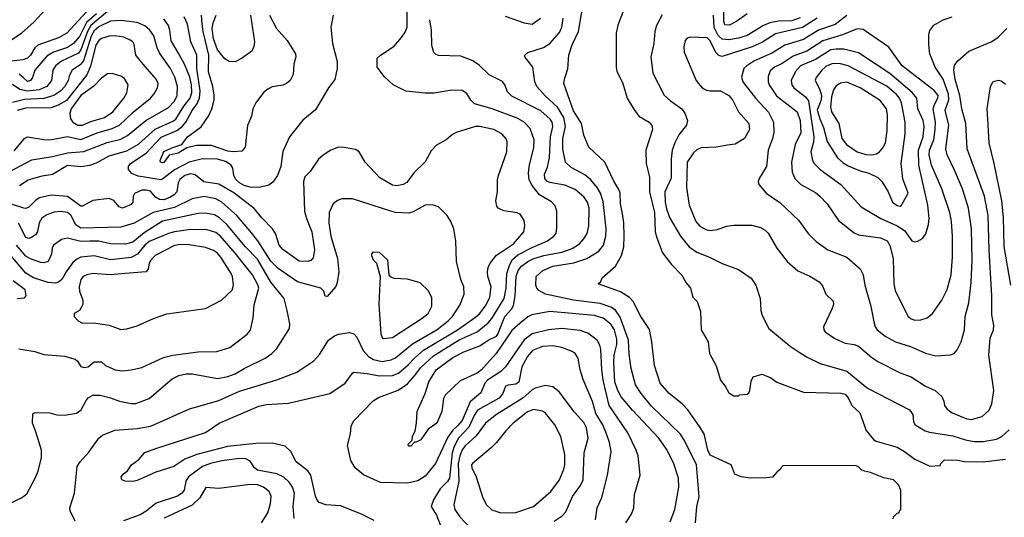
# Model space of a CAD drawing. Extents: x 997026 to 1115308, y 536381 to 619039.
# Tile 459 of 484: x 1086993 to 1093627, y 573052 to 576405. Entities that reach past the tile are written whole.
import ezdxf

# ---------------------------------------------------------------- set-up
doc = ezdxf.new("R2010")
doc.units = 0

msp = doc.modelspace()

# ---------------------------------------------------------------- linework, layer by layer
at = {"layer": '0CON20XD'}
for points in [[(1086765, 576156.9), (1087005.3, 576314.7), (1087089.9, 576390.1), (1087214.4, 576525)], [(1092878.3, 573041.7), (1092880, 573055), (1092905, 573080), (1092918.3, 573081.7), (1092920, 573095), (1092930, 573105), (1092930, 573235), (1092915, 573270), (1092880, 573305), (1092815, 573316.7), (1092725, 573353.3), (1092685, 573362.5), (1092665, 573372.5), (1092645, 573392.5), (1092625, 573400), (1092135, 573397.5), (1092123, 573387), (1092120, 573375), (1092093.6, 573356.4), (1092065, 573322.5), (1092025, 573316.7), (1091915, 573316.2), (1091855, 573323.3), (1091811.7, 573341.7), (1091787.5, 573405), (1091645, 573471.4), (1091629.1, 573505), (1091603.8, 573613.8), (1091573.6, 573663.6), (1091495.5, 573775.5), (1091455.5, 573815.5), (1091368, 573885), (1091309.2, 573955), (1091270, 574075), (1091252.9, 574235), (1091237.3, 574317.3), (1091178, 574405), (1091126.8, 574506.8), (1091102.4, 574532.4), (1091041.4, 574571.4), (1090890, 574625), (1090908.3, 574641.7), (1090917.5, 574665), (1091008, 574745), (1091047.8, 574815), (1091062.7, 574875), (1091066.4, 574945), (1091063.8, 575035), (1091053.4, 575096.6), (1091040.6, 575165), (1091038.6, 575235), (1091030.6, 575260.6), (1090995, 575316.2), (1090935.6, 575445.6), (1090828, 575545), (1090795, 575627.5), (1090778.6, 575705), (1090725, 575791.2), (1090660, 575975), (1090664.2, 576005), (1090687.2, 576072.8), (1090692.5, 576165), (1090715.6, 576235), (1090757.5, 576325), (1090794, 576536)], [(1091893.8, 576445), (1091825.5, 576394.5), (1091775, 576367.1), (1091745, 576369.2), (1091736.7, 576395), (1091734.4, 576534.4)], [(1087442.3, 576457.7), (1087310.4, 576315), (1087255, 576282.4), (1087115, 576232.1), (1087095, 576214.5), (1087064.7, 576165), (1087045, 576144.8), (1087015, 576134.8), (1086916.3, 576123.7)], [(1087585, 576460.5), (1087471.4, 576365), (1087449.4, 576325), (1087405, 576202.4), (1087389.9, 576180.1), (1087275, 576126.1), (1087233.5, 576095), (1087215.9, 576065), (1087206.9, 575995), (1087176, 575955), (1087125, 575931.7), (1087045, 575923.1), (1086994.5, 575934.5), (1086945, 575968.7)], [(1087509.7, 576445), (1087443.8, 576386.2), (1087395, 576291.9), (1087354.9, 576245.1), (1087315, 576217.4), (1087220.9, 576185), (1087175, 576158.2), (1087095.6, 576065), (1087080, 576015), (1087065.6, 575995), (1087045, 575988.7), (1087016.1, 576016.1), (1086988.8, 576038.8)], [(1091076, 573014), (1091115, 573073.8), (1091130.6, 573115), (1091135.9, 573205.9), (1091173.1, 573335), (1091160, 573465), (1091147.5, 573505), (1091091.2, 573621.2), (1090964.5, 573804.5), (1090924.4, 573975), (1090914.7, 574045.2), (1090908.8, 574185), (1090902.4, 574212.4), (1090884.7, 574244.7), (1090821.9, 574291.9), (1090769.4, 574309.4), (1090645, 574323.4), (1090555, 574315.3), (1090445, 574288), (1090392.7, 574247.3), (1090267.1, 574065), (1090235.4, 574034.6), (1090144.2, 573975), (1090127.4, 573955), (1090100.1, 573889.9), (1090029.2, 573830.8), (1089974.7, 573705), (1089942.4, 573667.6), (1089910.4, 573639.6), (1089878.1, 573591.9), (1089795, 573414.4), (1089725, 573328.9), (1089675, 573298.2), (1089605, 573280.8), (1089425, 573285.6), (1089308.5, 573338.5), (1089254, 573385), (1089224, 573435), (1089201.2, 573535), (1089222.5, 573615), (1089227.1, 573665), (1089241.1, 573698.9), (1089373.8, 573836.2), (1089410.6, 573859.4), (1089541.9, 573908.1), (1089605, 573952), (1089654, 574006), (1089695, 574061.9), (1089780.7, 574139.3), (1089955, 574247.1), (1090075, 574301.9), (1090148.9, 574361.1), (1090175, 574392.4), (1090257.4, 574525), (1090270.7, 574595), (1090275.2, 574695), (1090294.5, 574755), (1090312.2, 574787.8), (1090350.3, 574819.7), (1090445, 574869.3), (1090550, 574915), (1090591.9, 574945), (1090606.7, 574965), (1090613.1, 575005), (1090613.1, 575115), (1090601.4, 575151.4), (1090577.1, 575177.1), (1090495.5, 575225.5), (1090445, 575288.2), (1090424.6, 575325), (1090420.8, 575369.2), (1090426.2, 575415), (1090457, 575543), (1090458.9, 575595), (1090432.4, 575672.4), (1090392.5, 575715), (1090345, 575740.5), (1090176.2, 575803.8), (1090058, 575838), (1090031.7, 575861.7), (1090005, 575908.2), (1089975, 575928.2), (1089905, 575930.8), (1089785, 575909.5), (1089725, 575909.5), (1089595, 575924.2), (1089510, 575965), (1089450.3, 576020.3), (1089402.5, 576085), (1089402.5, 576145), (1089423.3, 576165), (1089515, 576225.6), (1089564.5, 576285), (1089590.1, 576319.9), (1089603.2, 576355), (1089603.6, 576455)], [(1091056.7, 576455), (1091022.7, 576367.3), (1091012.5, 576315), (1091012.5, 576085), (1091017, 576057), (1091056.2, 575975), (1091086, 575875), (1091131.1, 575801.1), (1091165.5, 575755.5), (1091234.3, 575714.3), (1091252.3, 575692.3), (1091256.2, 575665), (1091211.4, 575525), (1091214.3, 575434.3), (1091237.5, 575345), (1091237.1, 575245), (1091270, 575105), (1091275.6, 574975.6), (1091285.5, 574935.5), (1091324.3, 574834.3), (1091384.4, 574754.4), (1091455, 574683.3), (1091482.7, 574632.7), (1091513.3, 574595), (1091527.5, 574535), (1091557.5, 574505), (1091579.5, 574439.5), (1091584, 574315), (1091631.2, 574235), (1091641.2, 574155), (1091685, 574072.5), (1091713.8, 573975), (1091746.7, 573935), (1091770.7, 573890.7), (1091805, 573870), (1091835, 573870), (1091843, 573877), (1091895, 573882.5), (1091905, 573890), (1091913, 573907), (1091920.7, 573969.3), (1091935, 573997.5), (1091995, 574016.2), (1092055, 573991.2), (1092095, 573961.2), (1092275, 573895.7), (1092525, 573888.9), (1092555, 573881.9), (1092575, 573857.5), (1092598.6, 573805), (1092652.5, 573755), (1092695.5, 573635.5), (1092745, 573576.7), (1092764.2, 573564.2), (1092905, 573524.2), (1092955, 573495.7), (1093023.6, 573443.6), (1093125, 573396.2), (1093195, 573400), (1093200, 573415), (1093225, 573440), (1093315, 573437.5), (1093358.3, 573428.3), (1093485, 573425.4), (1093635, 573442.9)], [(1086835, 575335.8), (1087075, 575461.2), (1087215, 575483.9), (1087315, 575508.1), (1087425, 575516.6), (1087583.2, 575576.8), (1087675, 575600.5), (1087720, 575625), (1087843.4, 575726.6), (1087995.9, 575814.1), (1088035, 575856.5), (1088052.8, 575895), (1088056.4, 575955), (1088038.2, 576018.2), (1088009.1, 576075), (1087936.8, 576176.8), (1087919.2, 576215), (1087895.9, 576295.9), (1087870.8, 576335), (1087835, 576362.7), (1087785, 576386.9), (1087675, 576399.8), (1087605, 576393.9), (1087525, 576356.9), (1087495, 576330.4), (1087475.1, 576294.9), (1087422.8, 576127.2), (1087400.2, 576099.8), (1087345.5, 576065), (1087328.7, 576031.3), (1087320, 575995), (1087297.5, 575955), (1087269.3, 575925), (1087223.6, 575895), (1087156.2, 575873.8), (1087025, 575867.5), (1086945, 575846.3)], [(1086991.4, 575288.6), (1087050, 575325), (1087145, 575352.2), (1087215, 575364.5), (1087315, 575423.9), (1087405, 575415.3), (1087465, 575424), (1087509.5, 575440.5), (1087595, 575488.2), (1087715, 575520.5), (1087792.9, 575567.1), (1087905, 575667.5), (1088025, 575720.2), (1088045, 575734.2), (1088098.9, 575821.1), (1088142.2, 575875), (1088153.2, 575915), (1088150.5, 575965), (1088138.3, 576018.3), (1088104.2, 576105), (1088065, 576174.5), (1088012.4, 576262.4), (1088004.1, 576335), (1087994.7, 576365), (1087965, 576410.5)], [(1089104.4, 576435), (1089098.6, 576398.6), (1089089.6, 576355), (1089100, 576245), (1089133, 576123), (1089132.9, 576075), (1089117.3, 576002.7), (1089074.3, 575945.7), (1088985, 575796.9), (1088901.1, 575728.9), (1088810, 575615), (1088765, 575517.5), (1088753.3, 575415), (1088730, 575355), (1088699.4, 575310.6), (1088671.2, 575288.8), (1088606.6, 575273.4), (1088545, 575277.1), (1088505, 575288.1), (1088474, 575305), (1088448.7, 575328.7), (1088436.4, 575355), (1088428, 575405), (1088416.3, 575426.3), (1088379.9, 575449.9), (1088325, 575465.8), (1088225, 575468.3), (1088135, 575445.6), (1088035, 575394.1), (1087958.3, 575331.7), (1087945, 575326.8), (1087791.1, 575351.1), (1087748.8, 575368.8), (1087725.7, 575395), (1087725.6, 575415), (1087739.4, 575435), (1087845.4, 575504.6), (1087945, 575613.5), (1088051.1, 575658.9), (1088088, 575685), (1088112.8, 575715), (1088155, 575793.9), (1088186.3, 575835), (1088203.9, 575875), (1088208.2, 575925), (1088187.5, 576075), (1088186.2, 576165), (1088145.3, 576255), (1088124.3, 576374.3), (1088100.7, 576425)], [(1088676.5, 576435), (1088723.3, 576345), (1088795.8, 576265), (1088851.2, 576175), (1088854, 576155), (1088840, 576105), (1088835.8, 576035), (1088814.3, 575995.7), (1088790, 575975), (1088765, 575964.2), (1088695, 575951.4), (1088665, 575937.5), (1088635.5, 575914.5), (1088584, 575845), (1088562.9, 575805), (1088555.8, 575755), (1088527.3, 575692.7), (1088512, 575545), (1088490, 575520), (1088434.2, 575514.2), (1088395, 575520), (1088285, 575557.3), (1088185, 575556.5), (1088119.7, 575540.3), (1088060, 575505), (1087999.1, 575490.9), (1087965, 575443.5), (1087955, 575439.4), (1087940.8, 575445), (1087940, 575455), (1087965, 575515.6), (1088025, 575544.5), (1088085.8, 575564.2), (1088122.5, 575615), (1088216.6, 575683.4), (1088266, 575754), (1088287.9, 575805), (1088303.1, 575865), (1088303.8, 575896.2), (1088294, 575955), (1088264.2, 576054.2), (1088267.5, 576165), (1088229.2, 576325), (1088222, 576378), (1088217.6, 576435)], [(1088548.9, 576435), (1088575.4, 576254.6), (1088571.5, 576225), (1088556.2, 576193.8), (1088487.4, 576142.6), (1088445, 576121.8), (1088405, 576122.3), (1088375, 576141.8), (1088325, 576201.8), (1088299.1, 576275), (1088289.9, 576345), (1088295.6, 576384.4), (1088317.1, 576435)], [(1091375, 573022), (1091406.2, 573103.8), (1091434.3, 573255), (1091431.9, 573315), (1091398.6, 573418.6), (1091351.2, 573511.2), (1091298.2, 573585), (1091122.6, 573772.6), (1091045, 573864.5), (1091022.7, 573905), (1091003.8, 573965), (1090997, 574095), (1090999.3, 574145), (1091017.1, 574215), (1091017.1, 574252.9), (1091001.6, 574315), (1090975, 574353.9), (1090925, 574393.4), (1090865, 574411.6), (1090565, 574437.9), (1090443.5, 574416.5), (1090417, 574403), (1090365, 574358.9), (1090309.1, 574310.9), (1090202.2, 574155), (1090103.6, 574045), (1090075, 574022.8), (1089959.8, 573970.2), (1089860, 573875), (1089847.3, 573852.7), (1089837.1, 573765), (1089804.2, 573685), (1089745, 573646.2), (1089695, 573573.3), (1089665, 573557.5), (1089652.5, 573557.5), (1089628.3, 573531.7), (1089611.7, 573531.7), (1089610, 573545), (1089637.5, 573572.5), (1089640, 573595), (1089658, 573635), (1089667.5, 573685), (1089670, 573765), (1089724.4, 573885.6), (1089749.1, 573965), (1089799.1, 574045), (1089912.3, 574127.7), (1089985, 574166.6), (1090093.4, 574206.6), (1090150, 574245), (1090205, 574273.1), (1090215.4, 574284.6), (1090260.7, 574405), (1090306.1, 574453.9), (1090320.1, 574479.9), (1090331.3, 574545), (1090337.3, 574675), (1090351.1, 574715), (1090374.7, 574745), (1090416.2, 574775), (1090456.9, 574795), (1090525, 574815.2), (1090645, 574838.3), (1090715, 574862.4), (1090765.6, 574895), (1090795, 574928.1), (1090815.4, 574965), (1090826.8, 575015), (1090830.7, 575135), (1090818.7, 575175), (1090795, 575211.1), (1090735, 575260.8), (1090665, 575290.3), (1090565, 575307.7), (1090545, 575317.5), (1090530.4, 575335), (1090530, 575365), (1090549, 575411), (1090561.7, 575475), (1090569.4, 575615), (1090584, 575685), (1090580.4, 575715), (1090566.9, 575735), (1090505, 575791.1), (1090308.8, 575888.8), (1090279.3, 575919.3), (1090261.4, 575965), (1090245, 575987.5), (1090155, 576034.4), (1090088.6, 576098.6), (1090045, 576128.6), (1089965, 576159.2), (1089815, 576163.8), (1089795, 576172.5), (1089784.1, 576184.1), (1089770.7, 576230.7), (1089766.8, 576333.2), (1089757.1, 576405)], [(1090265, 576428.8), (1090392.7, 576382.7), (1090445, 576374)], [(1091547.3, 573015), (1091555.6, 573125), (1091570.7, 573189.3), (1091554.1, 573405), (1091475.2, 573565.2), (1091445, 573611.5), (1091249.5, 573799.5), (1091180, 573885), (1091142, 573945), (1091111.9, 574055), (1091098.5, 574151.5), (1091094.2, 574245), (1091039.3, 574399.3), (1091006.9, 574446.9), (1090975, 574468.4), (1090905, 574492.2), (1090724.1, 574515.9), (1090535.2, 574555.2), (1090489.9, 574579.9), (1090476.5, 574595), (1090470, 574615), (1090473.5, 574675), (1090516.7, 574715), (1090585, 574742.9), (1090726.5, 574766.5), (1090815.2, 574794.8), (1090895.6, 574844.4), (1090925.6, 574884.4), (1090942.1, 574945), (1090944.7, 574995), (1090925, 575180.8), (1090906.2, 575235), (1090883.7, 575273.7), (1090841.5, 575325), (1090800.2, 575360.2), (1090708.2, 575408.2), (1090670, 575445), (1090652.2, 575532.2), (1090652.5, 575605), (1090669.7, 575685), (1090659.4, 575745), (1090617.4, 575815), (1090532.8, 575892.8), (1090478.2, 575955), (1090464.4, 575985.6), (1090450.5, 576085), (1090395.8, 576155), (1090395.8, 576165), (1090416.2, 576183.8), (1090521.5, 576218.5), (1090565, 576244.6), (1090630.5, 576319.5), (1090644.8, 576355.2), (1090654.8, 576415)], [(1090445, 576374), (1090501.2, 576415)], [(1091322, 576438), (1091283.6, 576365), (1091271.5, 576325), (1091266.7, 576245), (1091244.5, 576155.5), (1091259.5, 576045), (1091335.3, 575895.3), (1091377.1, 575857.1), (1091454.7, 575804.7), (1091475, 575774.2), (1091493.3, 575725), (1091486.4, 575693.6), (1091435, 575628.8), (1091406.6, 575575), (1091389.6, 575525), (1091382.3, 575465), (1091382.3, 575337.7), (1091340, 575245), (1091342.4, 575175), (1091350.6, 575130.6), (1091371.5, 575071.5), (1091444.7, 574945), (1091502.9, 574875), (1091555, 574838.5), (1091640.8, 574805), (1091725, 574760.9), (1091835, 574721.9), (1091922.2, 574662.2), (1091952.5, 574615), (1091983.1, 574525), (1091987.5, 574445), (1091995, 574412.5), (1092040, 574325), (1092184, 574204), (1092245.7, 574165), (1092295, 574132.5), (1092387.4, 574087.4), (1092565, 574035.4), (1092705, 573921.8), (1092988.8, 573775), (1093010, 573745), (1093014.2, 573695), (1093027.1, 573675), (1093094.7, 573634.7), (1093123.3, 573625), (1093280.1, 573600.1), (1093365, 573573.4), (1093425, 573562.9), (1093485, 573561.8), (1093575, 573578.7), (1093610, 573595), (1093659.1, 573640.9)], [(1092365.7, 576414.3), (1092268, 576352), (1092162.5, 576327.5), (1092085, 576308.8), (1091996.8, 576253.2), (1091928.8, 576221.2), (1091725, 576157.3), (1091704.3, 576164.3), (1091683.9, 576183.9), (1091645, 576262.5), (1091625, 576283.6), (1091513.2, 576286.8), (1091490.3, 576279.7), (1091476, 576265), (1091467.3, 576222.7), (1091470.8, 576185), (1091551.4, 575995), (1091565.5, 575975.5), (1091594.4, 575944.4), (1091620.3, 575930.3), (1091645, 575924.4), (1091715, 575925.4), (1091770, 575895), (1091796.5, 575865), (1091837.1, 575785), (1091905.8, 575705), (1091909.2, 575665), (1091876, 575605), (1091814.4, 575565.6), (1091761.3, 575558.7), (1091685, 575546.9), (1091585, 575541.4), (1091555, 575527.5), (1091532.4, 575507.6), (1091490, 575445), (1091485.8, 575275), (1091504.3, 575154.3), (1091547.5, 575045), (1091575, 575014), (1091615, 574992), (1091644.2, 574984.2), (1091695, 574990.8), (1091755, 575012.5), (1091805, 575020), (1091925, 575019.2), (1091985, 575004.2), (1092015.5, 574985.5), (1092035.4, 574965.4), (1092095, 574866.2), (1092165, 574776), (1092235, 574711.4), (1092317.2, 574677.2), (1092379.3, 574639.3), (1092402.4, 574612.4), (1092424.4, 574554.4), (1092475, 574507.5), (1092476.2, 574485), (1092466, 574455), (1092408, 574335), (1092410, 574315), (1092421.1, 574301.1), (1092485, 574257.5), (1092553.8, 574225), (1092615, 574216.5), (1092645, 574204.5), (1092735, 574128.5), (1092775, 574102.5), (1092925, 574025.6), (1092998.9, 573998.9), (1093096, 573935), (1093162, 573905), (1093206.6, 573866.6), (1093220, 573835), (1093224.2, 573804.2), (1093240.9, 573780.9), (1093276.7, 573755), (1093375.5, 573715.5), (1093405, 573710), (1093478.8, 573731.2), (1093525, 573773.3), (1093543, 573817), (1093555.6, 573905), (1093522.7, 574145), (1093531.4, 574258.6), (1093553.9, 574315), (1093556.7, 574345), (1093543.8, 574415), (1093543.8, 574545), (1093525.3, 574855), (1093518.8, 575085), (1093492.9, 575215), (1093377.5, 575535), (1093367.6, 575705), (1093340.3, 575805), (1093327.2, 575895), (1093295, 576001.2), (1093286.2, 576065), (1093292.1, 576097.9), (1093315, 576128.1), (1093388, 576192), (1093538.8, 576255), (1093584.5, 576285.5), (1093644, 576345)], [(1092251.8, 576418.2), (1092195, 576397.9), (1092104.8, 576395.2), (1092046.2, 576383.9), (1092004.2, 576365.8), (1091895, 576299), (1091835, 576279.4), (1091771.4, 576268.6), (1091725, 576273.5), (1091698.2, 576298.2), (1091672.5, 576352.5), (1091667.8, 576435)], [(1092565, 576433.7), (1092486.6, 576373.4), (1092375, 576333.5), (1092275, 576271.3), (1092147.3, 576232.7), (1092065, 576180.8), (1091938.9, 576125), (1091891.1, 576095), (1091872.5, 576075), (1091857, 576017), (1091865.6, 575985), (1091953.2, 575873.2), (1092038.8, 575781.2), (1092072.7, 575715), (1092074, 575645), (1092065.4, 575605), (1092035.3, 575524.7), (1092025.4, 575415), (1091974.2, 575335), (1091968, 575315), (1091973.2, 575293.2), (1092022.5, 575235), (1092115, 575173.5), (1092240, 575055), (1092305, 574964.2), (1092359.1, 574909.1), (1092438.8, 574855), (1092565, 574805.5), (1092655, 574725.6), (1092676.2, 574685), (1092686.5, 574615), (1092728.2, 574475), (1092747.9, 574367.9), (1092756.7, 574335), (1092769.4, 574315), (1092825, 574272.7), (1092895, 574234.6), (1092995, 574203.6), (1093095, 574157.3), (1093165, 574140.5), (1093265, 574147.1), (1093288.8, 574155), (1093310.3, 574179.7), (1093336.9, 574233.1), (1093358.5, 574315), (1093362.7, 574405), (1093387.4, 574497.4), (1093404.6, 574635), (1093411.2, 574785), (1093405.3, 574995.3), (1093385.3, 575135), (1093345.9, 575265), (1093291, 575391), (1093242.3, 575495), (1093232.3, 575535), (1093252.2, 575695), (1093227.5, 575795), (1093252.6, 575865), (1093252.1, 575902.1), (1093214.6, 576004.6), (1093161.8, 576085), (1093125.6, 576175), (1093117.5, 576235), (1093117.7, 576302.3), (1093125, 576332.5), (1093152.6, 576367.4), (1093215.6, 576404.4), (1093275.6, 576424.4)], [(1093025, 574380), (1093065, 574382.9), (1093106.7, 574395), (1093144, 574425), (1093205, 574514), (1093242.7, 574587.3), (1093269.1, 574685), (1093278.2, 574805), (1093278.9, 574945), (1093272, 575045), (1093260.4, 575105), (1093205.4, 575265), (1093136.5, 575425), (1093120.4, 575495), (1093122.7, 575525), (1093151.9, 575595), (1093162, 575665), (1093162.5, 575715), (1093148.3, 575805), (1093156.7, 575833.3), (1093180, 575875), (1093180.4, 575895), (1093157.3, 575925), (1093055, 576004.6), (1092939.5, 576095), (1092848.9, 576218.9), (1092675, 576339.5), (1092635, 576342.7), (1092537.2, 576302.8), (1092405, 576263.5), (1092296.6, 576193.5), (1092205, 576160.2), (1092129.3, 576110.7), (1092077.8, 576085), (1092050.5, 576059.5), (1092037, 576023), (1092036.2, 575986.2), (1092042.7, 575965), (1092092, 575892), (1092232.2, 575785), (1092251.9, 575725), (1092256.7, 575643.3), (1092217.1, 575562.9), (1092193.1, 575445), (1092196.9, 575376.9), (1092215, 575335.8), (1092255.8, 575295), (1092355, 575239.5), (1092385, 575215.6), (1092433.1, 575165), (1092510.9, 575050.9), (1092615, 574969.1), (1092645, 574954.5), (1092792.5, 574935), (1092838.1, 574915), (1092855, 574884), (1092878.2, 574795), (1092881.9, 574625), (1092890.9, 574580.9), (1092977.6, 574407.6), (1092999.7, 574389.7), (1093025, 574380)], [(1086955, 575521.8), (1087024.7, 575605.3), (1087044.6, 575615.4), (1087155, 575596.4), (1087195, 575595.4), (1087315, 575617.9), (1087405, 575596.5), (1087515, 575643.3), (1087615, 575672), (1087665, 575694.7), (1087758.1, 575781.9), (1087873.6, 575875), (1087900, 575905), (1087921.5, 575945), (1087925.5, 575975), (1087912.5, 576005), (1087824.5, 576105), (1087775.6, 576165), (1087765, 576236.7), (1087754.2, 576255), (1087737.3, 576267.3), (1087695, 576286.8), (1087636.4, 576296.4), (1087595, 576294.7), (1087545, 576277.6), (1087525, 576264.6), (1087505, 576233.3), (1087469.4, 576090.6), (1087445, 576032.9), (1087308.6, 575861.4), (1087251.8, 575828.2), (1087205, 575812), (1087035, 575808), (1086975, 575793.4)], [(1093025, 574908.9), (1093045, 574911.9), (1093075, 574931.4), (1093098.1, 574961.9), (1093116, 575024), (1093120, 575065), (1093112.2, 575155), (1093051.7, 575425), (1093047.9, 575525), (1093080, 575615), (1093087.9, 575685), (1093080.3, 575725), (1093043.3, 575805), (1093038.2, 575875), (1093006.1, 575915), (1092855, 576041.7), (1092645, 576182), (1092545, 576205.2), (1092495, 576207.3), (1092459.1, 576200.9), (1092355, 576136.5), (1092254.7, 576095), (1092220.8, 576055), (1092190, 575995), (1092194.7, 575965), (1092208.2, 575945), (1092288.5, 575885), (1092307.2, 575857.2), (1092343, 575615), (1092340.9, 575579.1), (1092323.8, 575515), (1092335.4, 575455.4), (1092346.5, 575435), (1092386.5, 575395), (1092525.2, 575295.2), (1092663, 575143), (1092795.6, 575065), (1092906.2, 575016.2), (1092955, 574984.6), (1093004.2, 574915), (1093025, 574908.9)], [(1092925, 575148.6), (1092935, 575154.2), (1092978.8, 575235), (1092943.4, 575333.4), (1092931.5, 575435), (1092958.7, 575635), (1092960, 575715), (1092935.2, 575845.2), (1092920.8, 575875), (1092899.8, 575899.8), (1092835, 575955.8), (1092575, 576094.7), (1092515, 576109.2), (1092465, 576107.9), (1092425, 576088.4), (1092396.9, 576065), (1092359.5, 576015), (1092353.6, 575996.4), (1092385, 575933.3), (1092395.9, 575895), (1092392.3, 575865), (1092366.5, 575795), (1092383.1, 575736.9), (1092407.8, 575677.8), (1092433.8, 575583.8), (1092503, 575473), (1092540.5, 575440.5), (1092575, 575420.4), (1092655, 575386.9), (1092715, 575369.6), (1092775, 575340.6), (1092802.5, 575315), (1092844, 575245), (1092874, 575175), (1092905, 575152.2), (1092925, 575148.6)], [(1087385, 575693.2), (1087415, 575693.8), (1087471.2, 575718.8), (1087565, 575746.1), (1087620, 575785), (1087695.4, 575875), (1087715, 575911.2), (1087724.5, 575965), (1087698, 576008), (1087674.1, 576024.1), (1087615, 576042.3), (1087585, 576039.2), (1087545, 576011.8), (1087493, 575957), (1087405, 575894.8), (1087340.5, 575805), (1087330.8, 575775), (1087335.9, 575735.9), (1087350, 575715), (1087385, 575693.2)], [(1092735, 575494.2), (1092765, 575501.3), (1092785.7, 575514.3), (1092808.5, 575541.5), (1092825.9, 575575), (1092838.8, 575655), (1092839.3, 575765), (1092832.5, 575805), (1092789.6, 575859.6), (1092655.8, 575945.8), (1092565, 575984.1), (1092523.1, 575976.9), (1092495, 575960), (1092477, 575933), (1092463.8, 575886.1), (1092455.3, 575815), (1092463.1, 575785), (1092512.9, 575705), (1092531.9, 575605), (1092564.5, 575564.5), (1092635, 575514.7), (1092695, 575497.4), (1092735, 575494.2)], [(1093670, 574615), (1093626.2, 574876.2), (1093622, 575075), (1093610, 575185), (1093559.6, 575435), (1093524.5, 575575.5), (1093515.6, 575734.4), (1093511.1, 575805), (1093534.4, 575955.6), (1093552.4, 575987.6), (1093587.7, 575997.7), (1093605, 575993.3), (1093635, 575971.2)], [(1089380.3, 573030.3), (1089295, 573072.9), (1089155, 573128.9), (1089055.7, 573135.7), (1089011.2, 573151.2), (1088997.3, 573167.3), (1088987.1, 573195), (1088954.6, 573334.6), (1088933.7, 573363.7), (1088854.6, 573424.6), (1088819.4, 573495), (1088780.6, 573530.6), (1088695, 573551.1), (1088585, 573548), (1088392.2, 573527.8), (1088185.8, 573474.2), (1088106.2, 573443.8), (1088031.2, 573395), (1087910, 573355), (1087785, 573299.1), (1087755, 573291.8), (1087704.3, 573294.3), (1087680, 573305), (1087676, 573325), (1087691.2, 573345), (1087718.8, 573365), (1087746.2, 573405), (1087795, 573441.2), (1087835, 573487.5), (1087918, 573518), (1088245, 573623.5), (1088338, 573685), (1088605, 573800.5), (1088655, 573811.1), (1088805, 573820.8), (1089083.2, 573886.8), (1089185.8, 573955), (1089235, 574023.3), (1089245, 574028.8), (1089335, 574021.1), (1089415, 574005.8), (1089505, 574006.4), (1089545, 574023.6), (1089610.4, 574079.6), (1089651.9, 574125), (1089712.8, 574177.2), (1089942, 574315), (1090065, 574399.7), (1090092.5, 574425), (1090135, 574484.4), (1090160, 574535), (1090169.6, 574605), (1090147.7, 574675), (1090144.6, 574705), (1090149.1, 574735), (1090162.2, 574765), (1090205, 574818.1), (1090319.2, 574895), (1090388.6, 574975), (1090397.3, 575017.3), (1090392.7, 575052.7), (1090365, 575093.8), (1090345, 575102.5), (1090255, 575115.8), (1090216.7, 575135), (1090207.3, 575147.3), (1090200, 575185), (1090212.5, 575245), (1090212.9, 575325), (1090219.2, 575355), (1090275.5, 575514.5), (1090277.3, 575582.7), (1090271.7, 575601.7), (1090241.2, 575635), (1090186.7, 575665), (1090090, 575685), (1090065, 575684.3), (1089934.4, 575645.6), (1089908.3, 575631.7), (1089865.7, 575594.3), (1089800.9, 575559.1), (1089765, 575521.2), (1089725, 575448), (1089650.8, 575375), (1089602.1, 575307.9), (1089577.5, 575295), (1089535, 575285.6), (1089505, 575290.6), (1089419.7, 575339.7), (1089321.2, 575445), (1089280, 575515), (1089255, 575531.2), (1089165.7, 575545.7), (1089135, 575542.5), (1089085.8, 575524.2), (1089035, 575489.2), (1089005.5, 575464.5), (1088949.1, 575380.9), (1088915, 575346.7), (1088904.2, 575315), (1088912.5, 575115), (1088925.6, 575065), (1088961.8, 574975), (1088978.2, 574855), (1088970.3, 574799.7), (1088955, 574782), (1088935, 574774.3), (1088875, 574776.7), (1088765, 574856.7), (1088741.5, 574885), (1088716.5, 574965), (1088696.9, 574995), (1088625, 575069.4), (1088573.3, 575133.3), (1088435, 575238.8), (1088335, 575295.7), (1088232.8, 575312.8), (1088175, 575359.3), (1088143.1, 575366.9), (1088105, 575355.2), (1088072.3, 575327.7), (1088061.3, 575305), (1088050.9, 575245), (1088034.1, 575225), (1088004.4, 575205.6), (1087965, 575191.7), (1087935, 575194), (1087908.8, 575208.8), (1087875, 575248.3), (1087845, 575257), (1087814.8, 575255.2), (1087766.4, 575233.6), (1087757.5, 575215), (1087755.8, 575175), (1087745, 575159.2), (1087685, 575133.8), (1087663.1, 575143.1), (1087626.5, 575186.5), (1087595, 575199.2), (1087485, 575186.7), (1087415, 575149.2), (1087405, 575149.2), (1087315, 575212.7), (1087205, 575222.9), (1087126.1, 575203.9), (1087101.8, 575188.2), (1087055, 575141.2), (1087035, 575133.1), (1087020, 575135), (1086930.8, 575165)], [(1087365.6, 573025.6), (1087334, 573095), (1087331.2, 573115), (1087362.3, 573215), (1087380.5, 573395), (1087399.4, 573425), (1087459.8, 573490.2), (1087525.5, 573584.5), (1087551.2, 573605), (1087635, 573638.5), (1087785, 573650.7), (1087873.6, 573666.4), (1087902.2, 573677.7), (1088137.2, 573782.8), (1088335, 573838.5), (1088475, 573900.6), (1088725, 573978.5), (1088859.5, 574030.5), (1088975, 574107.1), (1089012.3, 574147.7), (1089072.5, 574245), (1089114.6, 574275.4), (1089140, 574285), (1089215, 574296.2), (1089245, 574288.5), (1089264.8, 574264.8), (1089306.2, 574176.2), (1089342.3, 574135), (1089377.1, 574115), (1089435, 574102.3), (1089495, 574112.5), (1089525, 574125.3), (1089639.8, 574220.2), (1089805, 574317.3), (1089880, 574375), (1089908, 574405), (1089958.7, 574481.3), (1089988.5, 574555), (1089985.5, 574605), (1089965.5, 574655), (1089936.9, 574775), (1089932.5, 574915), (1089917.5, 574995), (1089898, 575045), (1089873.3, 575085), (1089815, 575143.3), (1089775, 575158), (1089725, 575155.7), (1089645, 575110), (1089615, 575102.2), (1089525, 575105.4), (1089494.1, 575114.1), (1089235, 575198.8), (1089162.4, 575197.6), (1089133.4, 575186.6), (1089105.3, 575164.7), (1089078.5, 575105), (1089074.7, 575035.3), (1089088.8, 574945), (1089134, 574795), (1089143.6, 574705), (1089132.9, 574635), (1089122.7, 574607.3), (1089065, 574540), (1089051.7, 574541.7), (1089042.5, 574575), (1089022.5, 574595), (1088865, 574637.5), (1088735, 574727.3), (1088685, 574777.5), (1088597.5, 574915), (1088555, 574967.5), (1088456.4, 575086.4), (1088355, 575174.7), (1088315, 575198.8), (1088235, 575214.2), (1088155, 575196.9), (1088035, 575138.8), (1087893.3, 575106.7), (1087765, 575033.1), (1087675, 575005.8), (1087405, 575001), (1087372.1, 575022.1), (1087336.6, 575086.6), (1087315.4, 575105.4), (1087267.2, 575112.8), (1087225, 575108.3), (1087175, 575090.5), (1087142.8, 575067.2), (1087123.2, 575035), (1087113.6, 574975), (1087100.5, 574955), (1087073.1, 574936.9), (1087055, 574930.8), (1087035, 574937.1), (1086984.4, 575034.4)], [(1086915, 573140), (1087005, 573182), (1087041.2, 573208.8), (1087098, 573315), (1087116.8, 573363.2), (1087140, 573455), (1087140, 573505), (1087100, 573635), (1087078.8, 573685), (1087081.7, 573748.3), (1087095, 573757.5), (1087195, 573756.2), (1087242.3, 573742.3), (1087295, 573740), (1087375, 573752.5), (1087406, 573775), (1087440.9, 573839.1), (1087455, 573856), (1087485, 573875.6), (1087535, 573874.4), (1087605, 573857.8), (1087665.7, 573834.3), (1087745, 573819.4), (1087775, 573819.4), (1087865, 573852.5), (1088020, 573985), (1088065, 574006.5), (1088115, 574018.2), (1088155, 574019.5), (1088325, 573987.1), (1088395, 574000), (1088445, 574017.3), (1088505, 574055.4), (1088646, 574125), (1088692, 574155), (1088725, 574190), (1088810, 574325), (1088812.5, 574355), (1088795.4, 574445.4), (1088774.4, 574525), (1088685, 574635.4), (1088595, 574790.3), (1088514.7, 574875), (1088389.1, 575025), (1088339.9, 575069.9), (1088305, 575089.7), (1088245, 575101.4), (1088195, 575099.2), (1087955, 575047.4), (1087831.2, 574968.8), (1087755, 574906.2), (1087705, 574892.2), (1087605, 574894.1), (1087525, 574912.3), (1087465, 574913.3), (1087405, 574909.7), (1087315, 574933.5), (1087275, 574923.9), (1087220.5, 574885), (1087211.5, 574865), (1087206.3, 574823.7), (1087184.2, 574775.8), (1087155, 574765.7), (1087135, 574768.9), (1087065, 574792.7), (1087035, 574811.3), (1086972.1, 574885)], [(1086986.8, 574186.8), (1087095, 574168.6), (1087155, 574149.4), (1087295, 574136.5), (1087367.4, 574117.4), (1087383.3, 574103.3), (1087405, 574068.8), (1087425, 574062), (1087455, 574066.7), (1087495, 574100), (1087545, 574100), (1087570, 574075), (1087635.5, 574045.5), (1087685, 574039.6), (1087745, 574044.6), (1087815, 574062.1), (1087962.4, 574127.6), (1088025, 574143.9), (1088195, 574166.9), (1088320.6, 574169.4), (1088408, 574195), (1088524.8, 574285.2), (1088547.6, 574312.4), (1088566.2, 574395), (1088573.8, 574483.8), (1088603.6, 574595), (1088598.1, 574618.1), (1088560.9, 574685), (1088445, 574832.2), (1088345, 574946.5), (1088315, 574970.6), (1088255, 574989.7), (1088145, 574992.1), (1088035, 574975.7), (1087995, 574963.3), (1087865, 574909.3), (1087835.7, 574885), (1087786.2, 574823.8), (1087745, 574802.5), (1087605, 574786.8), (1087495, 574812.6), (1087405, 574804.2), (1087378.3, 574791.7), (1087351.6, 574768.4), (1087306.4, 574705), (1087276.7, 574653.3), (1087255, 574635.9), (1087235, 574629.5), (1087185, 574632.8), (1087085, 574665.7), (1087035, 574696.8), (1086933.1, 574815)], [(1087675, 574316.9), (1087715, 574321.9), (1087785, 574341.9), (1087895, 574391.9), (1087985, 574421.9), (1088245, 574458.6), (1088352, 574515), (1088425, 574582), (1088434.4, 574615), (1088426.4, 574675), (1088417.9, 574695), (1088348, 574805), (1088325, 574831.2), (1088298.7, 574848.7), (1088245, 574868.9), (1088135, 574887.1), (1088075, 574890.8), (1088036.2, 574883.8), (1087905, 574815.5), (1087875.5, 574785), (1087865.6, 574765), (1087859.2, 574725), (1087844.3, 574705.7), (1087703.8, 574693.8), (1087605, 574685.3), (1087485, 574693.8), (1087445, 574686.5), (1087420.8, 574675), (1087404.5, 574655), (1087392.5, 574605), (1087396.4, 574575), (1087419.4, 574515), (1087419.2, 574485), (1087395.9, 574444.1), (1087360, 574425), (1087360, 574405), (1087387.5, 574375), (1087411.7, 574361.7), (1087505, 574359.4), (1087595, 574346.9), (1087675, 574316.9)], [(1089445, 574256.7), (1089505, 574262.5), (1089705, 574392.7), (1089744.3, 574425), (1089769.4, 574475), (1089770.3, 574530.3), (1089747.9, 574577.9), (1089691.2, 574631.2), (1089605, 574656), (1089515, 574661.2), (1089491.7, 574671.7), (1089482.5, 574685), (1089472.5, 574785), (1089417, 574837), (1089372.5, 574837.5), (1089362.5, 574827.5), (1089362.5, 574815), (1089375, 574787.5), (1089396.7, 574765), (1089421.2, 574675), (1089413.2, 574486.8), (1089427, 574287), (1089434.3, 574264.3), (1089445, 574256.7)], [(1086975, 574526.2), (1087025, 574530), (1087036.7, 574543.3), (1087030, 574585), (1086948, 574645)], [(1090873.1, 573035), (1090882.9, 573115), (1090914.4, 573185), (1090953.5, 573335), (1090977.3, 573495), (1090967.9, 573555), (1090946.2, 573615), (1090920.9, 573675), (1090875, 573751.9), (1090851.4, 573831.4), (1090789.7, 573979.7), (1090768.5, 574045), (1090755.6, 574125), (1090735.6, 574155), (1090715, 574170), (1090645, 574196.8), (1090585, 574206), (1090515, 574202.8), (1090448.2, 574175), (1090415, 574136.2), (1090375.8, 574065), (1090355, 573961.9), (1090335, 573949.1), (1090285, 573943.1), (1090266.2, 573935), (1090247.5, 573885), (1090222.9, 573855), (1090077.4, 573772.6), (1090055, 573738.2), (1090019.9, 573660.1), (1089949, 573585), (1089921, 573529), (1089907.4, 573485), (1089888.5, 573315), (1089875, 573292.7), (1089825, 573244.5), (1089780.2, 573169.8), (1089764.4, 573124.4), (1089800.9, 573065), (1089844.4, 572955)], [(1090594, 573025), (1090648.9, 573061.1), (1090672.5, 573087.5), (1090718.5, 573191.5), (1090770.4, 573265), (1090789.1, 573305), (1090797.2, 573485), (1090823.3, 573585), (1090812, 573655), (1090795, 573689.4), (1090730.1, 573760.1), (1090626.7, 573896.7), (1090585, 573930.6), (1090535, 573940), (1090465, 573921.2), (1090445, 573910.4), (1090384.2, 573855.8), (1090335.5, 573824.5), (1090206.4, 573743.6), (1090130.9, 573685), (1090068.5, 573601.5), (1089995, 573533.5), (1089975, 573506.7), (1089958.2, 573465), (1089947.6, 573415), (1089951.4, 573295), (1089917.3, 573135), (1089924.5, 573105), (1089958.5, 573055), (1090070, 572935)], [(1090235, 573082.5), (1090335, 573083.5), (1090454.2, 573125), (1090572.5, 573225), (1090629.4, 573305), (1090658.1, 573375), (1090665.6, 573405), (1090665.6, 573475), (1090638.9, 573595), (1090599.4, 573675), (1090535, 573754.2), (1090515, 573767.8), (1090455, 573777.5), (1090415, 573761.5), (1090317.5, 573685), (1090267.5, 573635), (1090205.3, 573554.7), (1090170.4, 573519.6), (1090044.4, 573415), (1090038.1, 573405), (1090038.9, 573385), (1090067.5, 573325), (1090112.6, 573182.6), (1090137.1, 573135), (1090175, 573102.9), (1090235, 573082.5)], [(1088842.6, 573042.6), (1088835.4, 573125), (1088844, 573215), (1088831.3, 573255), (1088808.8, 573288.8), (1088772.1, 573322.1), (1088725, 573344.3), (1088595, 573368.5), (1088574.6, 573384.6), (1088545, 573428.8), (1088516.1, 573446.1), (1088472, 573448), (1088355, 573431.6), (1088278.6, 573415), (1088225, 573394.8), (1088130.4, 573325), (1088113.1, 573295), (1088101.8, 573235), (1088085.2, 573214.8), (1088055.5, 573194.5), (1087912.4, 573147.6), (1087845, 573092.3), (1087805, 573069.3), (1087692.4, 573027.6)], [(1088623.1, 573015), (1088665, 573081.2), (1088683.5, 573145), (1088686.5, 573195), (1088674.4, 573225), (1088635, 573254.6), (1088595, 573269.6), (1088545, 573273.3), (1088335, 573246.5), (1088247, 573253), (1088206.7, 573183.3), (1088155, 573133.1), (1087966.9, 573045)]]:
    msp.add_lwpolyline(points, dxfattribs=at)

doc.saveas('drawing.dxf')
